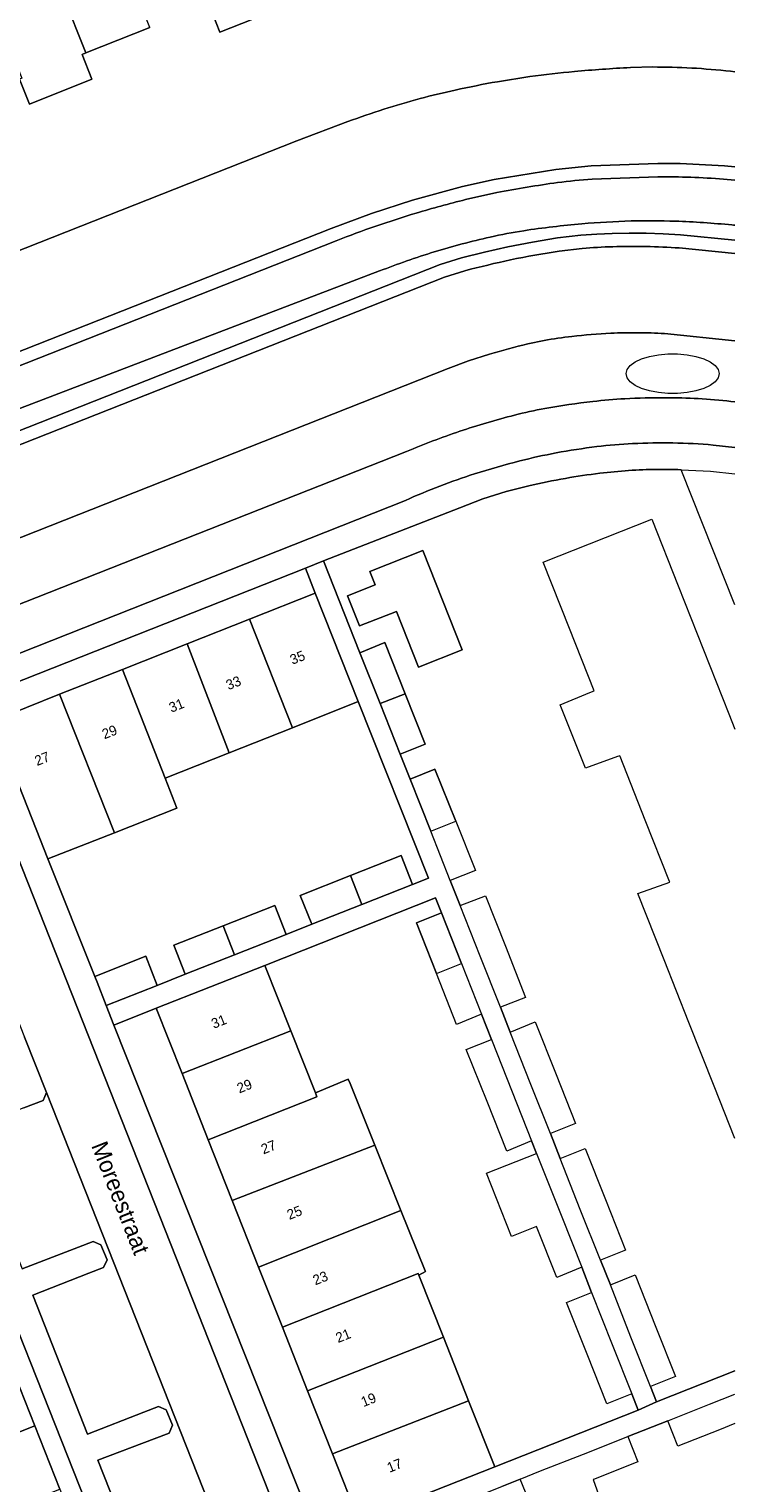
# Model space of a CAD drawing. Header units: metres. Extents: x 151448 to 154749, y 463108 to 465296.
# Tile 442 of 449: x 154693 to 154746, y 464889 to 464998. Entities that reach past the tile are written whole.
import ezdxf
from ezdxf.enums import TextEntityAlignment as Align

# ---------------------------------------------------------------- set-up
doc = ezdxf.new("R2010")
doc.units = ezdxf.units.M
for name, color, linetype, lineweight in [('B-PV-GK-BESCHOEIING-G', 253, 'Continuous', 9), ('B-PV-OG-BEBOUWING-GV', 1, 'Continuous', 9), ('B-PV-OG-BEBOUWING-T18', 2, 'Continuous', 9), ('B-PV-OG-TERREIN_BEGROEID-GV', 253, 'Continuous', 9), ('B-PV-OG-TERREIN_ERF-GV', 253, 'Continuous', 9), ('B-PV-OG-TERREIN_OEVER-GV', 253, 'Continuous', 9), ('B-PV-OG-TOPOGRAFIE-T18', 2, 'Continuous', 9), ('B-PV-OG-WATER_SLOOT-GV', 253, 'Continuous', 9), ('B-PV-VH-GESLOTENVERHARDING_ASFALT-GV', 253, 'Continuous', 9), ('B-PV-VH-OPENVERHARDING_BETONSTRAATSTEEN-GV', 253, 'Continuous', 9), ('B-PV-VH-OPENVERHARDING_TEGEL-GV', 253, 'Continuous', 9)]:
    doc.layers.add(name, color=color, linetype=linetype, lineweight=lineweight)
doc.styles.add('Drong', font='txt', dxfattribs={"height": 1.8})

msp = doc.modelspace()

# ---------------------------------------------------------------- linework, layer by layer
at = {"layer": 'B-PV-GK-BESCHOEIING-G'}
for points in [[(154722.55, 464992.339, -0.0102515), (154725.193, 464992.984)], [(154717.14, 464990.62, -0.0095741), (154719.826, 464991.542)], [(154719.826, 464991.542, -0.0092455), (154722.55, 464992.339)], [(154725.964, 464984.769, 0.0100089), (154722.27, 464983.76)], [(154719.243, 464982.782, 0.0081716), (154716.261, 464981.68)], [(154722.27, 464983.76, 0.0086473), (154719.243, 464982.782)]]:
    msp.add_lwpolyline(points, format="xyb", dxfattribs=at)
at = {"layer": 'B-PV-GK-BESCHOEIING-G', "flags": 128}
for points in [[(154607.695, 464949.965), (154608.75, 464950.16), (154644.21, 464961.88), (154713.31, 464989.17), (154717.14, 464990.62)], [(154716.261, 464981.68), (154641.76, 464952.3), (154618.31, 464944.57), (154610.67, 464942.385)]]:
    msp.add_lwpolyline(points, dxfattribs=at)
at = {"layer": 'B-PV-OG-BEBOUWING-GV', "flags": 128}
for points in [[(154703.869, 465007.715), (154707.087, 464999.559), (154706.711, 464999.41), (154707.542, 464997.312), (154712.497, 464999.272), (154712.15, 465000.149), (154711.963, 465000.075), (154708.255, 465009.451), (154708.1, 465009.39)], [(154699.072, 465005.816), (154694.274, 465003.917), (154695.818, 465000), (154697.49, 464995.763), (154702.289, 464997.661), (154701.366, 465000)], [(154694.274, 465003.917), (154689.475, 465002.017), (154690.271, 465000), (154692.692, 464993.865), (154692.516, 464993.796), (154693.255, 464991.928), (154697.947, 464993.793), (154697.212, 464995.653), (154697.49, 464995.763), (154695.818, 465000)], [(154725.71, 464951.018), (154722.764, 464958.453), (154718.781, 464956.875), (154719.176, 464955.877), (154717.122, 464955.063), (154718.017, 464952.804), (154720.778, 464953.898), (154722.434, 464949.719)], [(154709.774, 464953.323), (154712.975, 464945.172), (154717.92, 464947.13), (154714.69, 464955.27)], [(154712.975, 464945.172), (154709.774, 464953.323), (154705.096, 464951.47), (154708.245, 464943.3)], [(154700.238, 464949.547), (154703.437, 464941.397), (154708.245, 464943.3), (154705.096, 464951.47)], [(154718.04, 464950.8), (154719.556, 464946.986), (154721.437, 464947.728), (154719.91, 464951.56)], [(154700.238, 464949.547), (154695.525, 464947.68), (154699.644, 464937.297), (154704.325, 464939.135), (154703.437, 464941.397)], [(154699.644, 464937.297), (154695.525, 464947.68), (154690.533, 464945.703), (154693.76, 464937.566), (154694.645, 464935.335)], [(154719.556, 464946.986), (154721.06, 464943.2), (154722.94, 464943.95), (154721.437, 464947.728)], [(154723.348, 464937.425), (154725.229, 464938.165), (154723.67, 464942.08), (154721.8, 464941.32)], [(154721.99, 464933.42), (154721.13, 464935.6), (154717.324, 464934.097), (154718.18, 464931.918)], [(154717.324, 464934.097), (154713.56, 464932.61), (154714.43, 464930.44), (154718.18, 464931.918)], [(154707.781, 464930.327), (154708.637, 464928.145), (154712.51, 464929.67), (154711.65, 464931.85)], [(154723.779, 464926.76), (154725.658, 464927.5), (154724.16, 464931.3), (154722.28, 464930.56)], [(154707.781, 464930.327), (154704.08, 464928.87), (154704.94, 464926.69), (154708.637, 464928.145)], [(154698.159, 464926.529), (154698.332, 464926.095), (154699.02, 464924.35), (154702.84, 464925.86), (154701.98, 464928.04)], [(154704.703, 464919.257), (154712.856, 464922.464), (154710.92, 464927.36), (154702.77, 464924.14)], [(154704.703, 464919.257), (154706.675, 464914.272), (154714.817, 464917.508), (154714.703, 464917.795), (154712.856, 464922.464)], [(154708.468, 464909.743), (154719.156, 464913.878), (154717.306, 464918.497), (154717.171, 464918.836), (154714.703, 464917.795), (154714.817, 464917.508), (154706.675, 464914.272)], [(154719.156, 464913.878), (154708.468, 464909.743), (154710.446, 464904.744), (154721.114, 464908.99)], [(154710.446, 464904.744), (154712.234, 464900.227), (154722.422, 464904.26), (154722.469, 464904.139), (154722.952, 464904.402), (154722.928, 464904.46), (154721.114, 464908.99)], [(154722.469, 464904.139), (154722.422, 464904.26), (154712.234, 464900.227), (154714.119, 464895.464), (154724.306, 464899.495)], [(154724.306, 464899.495), (154714.119, 464895.464), (154715.988, 464890.74), (154726.192, 464894.726)], [(154693.656, 464892.839), (154691.783, 464897.581), (154683.635, 464894.365), (154681.172, 464893.392), (154683.14, 464888.643), (154685.523, 464889.585), (154685.508, 464889.624)], [(154719.861, 464886.48), (154728.156, 464889.759), (154726.192, 464894.726), (154715.988, 464890.74), (154717.97, 464885.733)], [(154695.529, 464888.097), (154693.656, 464892.839), (154685.508, 464889.624), (154685.523, 464889.585), (154687.382, 464884.883)]]:
    msp.add_lwpolyline(points, close=True, dxfattribs=at)
at = {"layer": 'B-PV-OG-TERREIN_BEGROEID-GV'}
for points in [[(154734.69, 464982.959, 0.0155941), (154730.323, 464982.435)], [(154738.378, 464983.164, 0.0138161), (154734.69, 464982.959)], [(154741.69, 464983.149, 0.0135867), (154738.378, 464983.164)], [(154745.933, 464982.869, 0.0150957), (154741.69, 464983.149)], [(154746.161, 464982.846, 0.0007527), (154745.933, 464982.869)], [(154727.81, 464981.959, 0.0176115), (154723.617, 464980.847)], [(154730.323, 464982.435, 0.0143387), (154727.81, 464981.959)], [(154723.617, 464980.847, 0.0177856), (154719.52, 464979.42)], [(154729.34, 464980.252, -0.0131261), (154732.99, 464980.9)], [(154734.709, 464981.101, -0.0122038), (154737, 464981.239)], [(154737, 464981.239, -0.0112156), (154739.497, 464981.255)], [(154739.497, 464981.255, -0.0124404), (154741.991, 464981.14)], [(154725.92, 464979.43, -0.013513), (154729.34, 464980.252)], [(154733.93, 464974.509, 0.0139968), (154731.86, 464974.21)], [(154736.86, 464974.749, 0.0150281), (154733.93, 464974.509)], [(154738.871, 464974.791, 0.0129336), (154736.86, 464974.749)], [(154740.881, 464974.72, 0.0134161), (154738.871, 464974.791)], [(154730.628, 464973.954, 0.0111121), (154727.76, 464973.19)], [(154731.916, 464969.108, -0.0155712), (154735.51, 464969.638)], [(154735.51, 464969.638, -0.0120885), (154737.906, 464969.839)], [(154737.906, 464969.839, -0.0124795), (154740.951, 464969.919)], [(154740.951, 464969.919, -0.0113887), (154743.41, 464969.845)], [(154743.41, 464969.845, -0.0114165), (154745.86, 464969.639)], [(154725.529, 464967.397, -0.0175382), (154729.63, 464968.609)], [(154729.63, 464968.609, -0.0153434), (154731.916, 464969.108)], [(154721.53, 464965.88, -0.01776), (154725.529, 464967.397)]]:
    msp.add_lwpolyline(points, format="xyb", dxfattribs=at)
at = {"layer": 'B-PV-OG-TERREIN_BEGROEID-GV', "flags": 128}
for points in [[(154746.161, 464981.73), (154742.07, 464982.137), (154740.791, 464982.212), (154739.516, 464982.255), (154738.242, 464982.261), (154736.967, 464982.239), (154735.794, 464982.182), (154734.615, 464982.097), (154732.851, 464981.891), (154730.986, 464981.585), (154729.136, 464981.231), (154727.39, 464980.836), (154725.65, 464980.393), (154724.048, 464979.902), (154671.072, 464958.99), (154614.116, 464936.425), (154613.179, 464938.78), (154612.245, 464938.423), (154613.377, 464935.579)], [(154719.52, 464979.42), (154613.179, 464938.78), (154614.116, 464936.425), (154671.072, 464958.99), (154724.048, 464979.902), (154725.65, 464980.393), (154727.39, 464980.836), (154729.136, 464981.231), (154730.986, 464981.585), (154732.851, 464981.891), (154734.615, 464982.097), (154735.794, 464982.182), (154736.967, 464982.239), (154738.242, 464982.261), (154739.516, 464982.255), (154740.791, 464982.212), (154742.07, 464982.137), (154746.161, 464981.73)], [(154732.99, 464980.9), (154734.709, 464981.101)], [(154741.991, 464981.14), (154746.161, 464980.725)], [(154679.645, 464961.299), (154724.379, 464978.957), (154725.92, 464979.43)], [(154731.86, 464974.21), (154730.628, 464973.954)], [(154746.161, 464974.189), (154740.881, 464974.72)], [(154727.76, 464973.19), (154726.193, 464972.685), (154724.65, 464972.11), (154688.352, 464957.763), (154688.61, 464957.05), (154686.427, 464952.027), (154721.53, 464965.88)], [(154745.86, 464969.639), (154746.161, 464969.607)]]:
    msp.add_lwpolyline(points, dxfattribs=at)
msp.add_lwpolyline([(154738.679, 464970.844), (154738.315, 464971.114), (154738.09, 464971.411), (154738.014, 464971.721), (154738.09, 464972.031), (154738.315, 464972.328), (154738.679, 464972.598), (154739.166, 464972.83), (154739.755, 464973.013), (154740.419, 464973.14), (154741.131, 464973.205), (154741.859, 464973.205), (154742.571, 464973.14), (154743.236, 464973.013), (154743.824, 464972.83), (154744.311, 464972.598), (154744.675, 464972.328), (154744.9, 464972.031), (154744.976, 464971.721), (154744.9, 464971.411), (154744.675, 464971.114), (154744.311, 464970.844), (154743.824, 464970.612), (154743.236, 464970.429), (154742.571, 464970.302), (154741.859, 464970.237), (154741.131, 464970.237), (154740.419, 464970.302), (154739.755, 464970.429), (154739.166, 464970.612)], close=True, dxfattribs=at)
at = {"layer": 'B-PV-OG-TERREIN_ERF-GV', "flags": 128}
for points in [[(154663.929, 465000), (154654.431, 464996.243), (154653.434, 464995.848), (154598.09, 464973.956), (154605.968, 464953.945), (154607.094, 464951.349), (154607.695, 464949.965), (154608.75, 464950.16), (154644.21, 464961.88), (154713.31, 464989.17), (154717.14, 464990.62)], [(154712.497, 464999.272), (154707.542, 464997.312), (154706.711, 464999.41)], [(154702.289, 464997.661), (154697.49, 464995.763), (154697.212, 464995.653), (154697.947, 464993.793), (154693.255, 464991.928), (154692.516, 464993.796)], [(154738.322, 464994.668), (154740, 464994.71)], [(154728.35, 464993.609), (154730.795, 464993.988)], [(154745.83, 464994.39), (154746.161, 464994.358)], [(154737.93, 464964.44), (154736.024, 464964.253)], [(154746.161, 464954.378), (154742.14, 464964.52)], [(154730.696, 464963.315), (154729.001, 464962.879), (154727.249, 464962.324), (154725.53, 464961.67), (154715.307, 464957.678), (154718.04, 464950.8), (154719.91, 464951.56), (154721.437, 464947.728), (154722.94, 464943.95), (154721.06, 464943.2), (154721.8, 464941.32), (154723.67, 464942.08), (154725.229, 464938.165), (154726.7, 464934.47), (154724.82, 464933.72), (154725.57, 464931.85), (154727.45, 464932.58), (154728.946, 464928.793)], [(154746.161, 464914.377), (154744.607, 464918.3), (154742.714, 464923.078), (154740.849, 464927.787), (154738.885, 464932.745), (154741.278, 464933.591), (154741.26, 464933.636), (154739.441, 464938.237), (154737.554, 464943.01), (154737.528, 464943.077), (154737.356, 464943.009), (154734.951, 464942.144), (154733.059, 464946.901), (154735.276, 464947.82), (154735.602, 464947.949), (154733.762, 464952.602), (154731.79, 464957.59), (154739.94, 464960.82), (154741.912, 464955.825), (154743.811, 464951.017), (154745.707, 464946.215), (154746.161, 464945.066)], [(154728.946, 464928.793), (154730.46, 464924.96), (154728.58, 464924.22), (154729.32, 464922.36), (154731.19, 464923.13), (154732.751, 464919.174), (154734.2, 464915.5), (154732.32, 464914.76), (154733.06, 464912.87), (154734.93, 464913.64), (154736.446, 464909.812), (154737.951, 464906.01), (154736.07, 464905.27), (154736.82, 464903.4), (154738.69, 464904.16), (154740.239, 464900.236), (154741.701, 464896.53), (154739.82, 464895.79), (154740.273, 464894.643), (154746.161, 464896.97)], [(154746.161, 464893.01), (154745.004, 464892.552), (154741.87, 464891.31), (154741.12, 464893.21), (154738.131, 464892.04), (154738.89, 464890.15), (154735.553, 464888.823), (154735.525, 464888.812), (154736.199, 464886.91)], [(154731.604, 464885.073), (154730.07, 464888.844), (154728.69, 464888.3)]]:
    msp.add_lwpolyline(points, dxfattribs=at)
at = {"layer": 'B-PV-OG-TERREIN_ERF-GV'}
for points in [[(154740, 464994.71, -0.01232), (154742.92, 464994.632)], [(154730.795, 464993.988, -0.0077968), (154734.13, 464994.37)], [(154734.13, 464994.37, -0.0100025), (154738.322, 464994.668)], [(154742.92, 464994.632, -0.0123429), (154745.83, 464994.39)], [(154722.55, 464992.339, -0.0102515), (154725.193, 464992.984)], [(154725.193, 464992.984, -0.0073123), (154728.35, 464993.609)], [(154717.14, 464990.62, -0.0095741), (154719.826, 464991.542)], [(154719.826, 464991.542, -0.0092455), (154722.55, 464992.339)], [(154736.024, 464964.253, 0.010868), (154733.45, 464963.869)], [(154740.034, 464964.536, 0.012375), (154737.93, 464964.44)], [(154742.14, 464964.52, 0.0104457), (154740.034, 464964.536)], [(154733.45, 464963.869, 0.0115888), (154730.696, 464963.315)]]:
    msp.add_lwpolyline(points, format="xyb", dxfattribs=at)
at = {"layer": 'B-PV-OG-TERREIN_ERF-GV', "flags": 128}
for points in [[(154725.71, 464951.018), (154722.434, 464949.719), (154720.778, 464953.898), (154718.017, 464952.804), (154717.122, 464955.063), (154719.176, 464955.877), (154718.781, 464956.875), (154722.764, 464958.453)], [(154695.525, 464947.68), (154700.238, 464949.547), (154705.096, 464951.47), (154709.774, 464953.323), (154714.69, 464955.27), (154713.951, 464957.139), (154689.73, 464947.57), (154690.533, 464945.703)], [(154712.975, 464945.172), (154708.245, 464943.3), (154703.437, 464941.397), (154704.325, 464939.135), (154699.644, 464937.297), (154694.645, 464935.335), (154698.159, 464926.529), (154701.98, 464928.04), (154702.84, 464925.86), (154704.94, 464926.69), (154704.08, 464928.87), (154707.781, 464930.327), (154711.65, 464931.85), (154712.51, 464929.67), (154714.43, 464930.44), (154713.56, 464932.61), (154717.324, 464934.097), (154721.13, 464935.6), (154721.99, 464933.42), (154723.174, 464933.89), (154717.92, 464947.13)], [(154727.9, 464921.81), (154727.16, 464923.69), (154725.29, 464922.93), (154723.779, 464926.76), (154722.28, 464930.56), (154724.16, 464931.3), (154723.719, 464932.417), (154710.92, 464927.36), (154712.856, 464922.464), (154714.703, 464917.795), (154717.171, 464918.836), (154717.306, 464918.497), (154719.156, 464913.878), (154721.114, 464908.99), (154722.928, 464904.46), (154722.952, 464904.402), (154722.469, 464904.139), (154724.306, 464899.495), (154726.192, 464894.726), (154728.156, 464889.759), (154738.916, 464894.011), (154738.43, 464895.24), (154736.55, 464894.49), (154735.075, 464898.202), (154733.53, 464902.09), (154735.41, 464902.84), (154734.68, 464904.73), (154732.81, 464903.95), (154731.291, 464907.771), (154729.419, 464907.03), (154727.54, 464911.78), (154731.294, 464913.265), (154730.92, 464914.21), (154729.05, 464913.44), (154727.576, 464917.146), (154726.02, 464921.06)], [(154704.703, 464919.257), (154702.77, 464924.14), (154699.598, 464922.879), (154714.856, 464884.495), (154717.97, 464885.733), (154715.988, 464890.74), (154714.119, 464895.464), (154712.234, 464900.227), (154710.446, 464904.744), (154708.468, 464909.743), (154706.675, 464914.272)], [(154693.656, 464892.839), (154695.529, 464888.097), (154697.401, 464883.357), (154699.366, 464878.383), (154700.72, 464878.98), (154685.509, 464917.297), (154684.2, 464916.78), (154686.165, 464911.806), (154688.037, 464907.065), (154689.91, 464902.323), (154691.783, 464897.581)]]:
    msp.add_lwpolyline(points, close=True, dxfattribs=at)
at = {"layer": 'B-PV-OG-TERREIN_OEVER-GV'}
for points in [[(154732.866, 464986.044, 0.014423), (154728.3, 464985.29)], [(154735.45, 464986.309, 0.0150929), (154732.866, 464986.044)], [(154745.31, 464986.31, 0.0182615), (154740.38, 464986.484)], [(154725.964, 464984.769, 0.0100089), (154722.27, 464983.76)], [(154719.243, 464982.782, 0.0081716), (154716.261, 464981.68)], [(154722.27, 464983.76, 0.0086473), (154719.243, 464982.782)], [(154730.323, 464982.435, -0.0155941), (154734.69, 464982.959)], [(154734.69, 464982.959, -0.0138161), (154738.378, 464983.164)], [(154738.378, 464983.164, -0.0135867), (154741.69, 464983.149)], [(154741.69, 464983.149, -0.0150957), (154745.933, 464982.869)], [(154745.933, 464982.869, -0.0007527), (154746.161, 464982.846, -0.0007527)], [(154723.617, 464980.847, -0.0176115), (154727.81, 464981.959)], [(154727.81, 464981.959, -0.0143387), (154730.323, 464982.435)], [(154719.52, 464979.42, -0.0177856), (154723.617, 464980.847)]]:
    msp.add_lwpolyline(points, format="xyb", dxfattribs=at)
at = {"layer": 'B-PV-OG-TERREIN_OEVER-GV', "flags": 128}
for points in [[(154740.38, 464986.484), (154735.45, 464986.309)], [(154746.161, 464986.228), (154745.31, 464986.31)], [(154728.3, 464985.29), (154725.964, 464984.769)], [(154716.261, 464981.68), (154641.76, 464952.3), (154618.31, 464944.57), (154610.67, 464942.385), (154610.44, 464942.32), (154610.834, 464941.232), (154612.245, 464938.423), (154613.179, 464938.78), (154719.52, 464979.42)]]:
    msp.add_lwpolyline(points, dxfattribs=at)
at = {"layer": 'B-PV-OG-WATER_SLOOT-GV', "flags": 128}
for points in [[(154740, 464994.71), (154738.322, 464994.668)], [(154730.795, 464993.988), (154728.35, 464993.609)], [(154746.161, 464994.358), (154745.83, 464994.39)], [(154717.14, 464990.62), (154713.31, 464989.17), (154644.21, 464961.88), (154608.75, 464950.16), (154607.695, 464949.965), (154607.46, 464949.91), (154603.117, 464948.772), (154602.853, 464948.703), (154602.047, 464948.491), (154602.046, 464948.491), (154601.97, 464948.473), (154601.796, 464948.561), (154595.92, 464947.33), (154584.21, 464946.75)], [(154746.161, 464987.231), (154745.382, 464987.306), (154742.047, 464987.465), (154740.378, 464987.483), (154735.378, 464987.306), (154732.734, 464987.035), (154728.1, 464986.269), (154725.729, 464985.741), (154721.981, 464984.716), (154718.919, 464983.728), (154715.893, 464982.61), (154641.427, 464953.243), (154618, 464945.521), (154610.074, 464943.254), (154610.352, 464942.545), (154610.44, 464942.32)], [(154618, 464945.521), (154641.427, 464953.243), (154715.893, 464982.61), (154718.919, 464983.728), (154721.981, 464984.716), (154725.729, 464985.741), (154728.1, 464986.269), (154732.734, 464987.035), (154735.378, 464987.306), (154740.378, 464987.483), (154742.047, 464987.465), (154745.382, 464987.306), (154746.161, 464987.231)], [(154735.45, 464986.309), (154740.38, 464986.484)], [(154745.31, 464986.31), (154746.161, 464986.228)], [(154725.964, 464984.769), (154728.3, 464985.29)], [(154610.44, 464942.32), (154610.67, 464942.385), (154618.31, 464944.57), (154641.76, 464952.3), (154716.261, 464981.68)]]:
    msp.add_lwpolyline(points, dxfattribs=at)
at = {"layer": 'B-PV-OG-WATER_SLOOT-GV'}
for points in [[(154742.92, 464994.632, 0.01232), (154740, 464994.71)], [(154734.13, 464994.37, 0.0077968), (154730.795, 464993.988)], [(154738.322, 464994.668, 0.0100025), (154734.13, 464994.37)], [(154745.83, 464994.39, 0.0123429), (154742.92, 464994.632)], [(154725.193, 464992.984, 0.0102515), (154722.55, 464992.339)], [(154728.35, 464993.609, 0.0073123), (154725.193, 464992.984)], [(154719.826, 464991.542, 0.0095741), (154717.14, 464990.62)], [(154722.55, 464992.339, 0.0092455), (154719.826, 464991.542)], [(154728.3, 464985.29, -0.014423), (154732.866, 464986.044)], [(154732.866, 464986.044, -0.0150929), (154735.45, 464986.309)], [(154740.38, 464986.484, -0.0182615), (154745.31, 464986.31)], [(154722.27, 464983.76, -0.0100089), (154725.964, 464984.769)], [(154716.261, 464981.68, -0.0081716), (154719.243, 464982.782)], [(154719.243, 464982.782, -0.0086473), (154722.27, 464983.76)]]:
    msp.add_lwpolyline(points, format="xyb", dxfattribs=at)
at = {"layer": 'B-PV-VH-GESLOTENVERHARDING_ASFALT-GV'}
for points in [[(154732.99, 464980.9, 0.0131261), (154729.34, 464980.252)], [(154737, 464981.239, 0.0122038), (154734.709, 464981.101)], [(154739.497, 464981.255, 0.0112156), (154737, 464981.239)], [(154741.991, 464981.14, 0.0124404), (154739.497, 464981.255)], [(154729.34, 464980.252, 0.013513), (154725.92, 464979.43)], [(154731.86, 464974.21, -0.0139968), (154733.93, 464974.509)], [(154733.93, 464974.509, -0.0150281), (154736.86, 464974.749)], [(154736.86, 464974.749, -0.0129336), (154738.871, 464974.791)], [(154738.871, 464974.791, -0.0134161), (154740.881, 464974.72)], [(154727.76, 464973.19, -0.0111121), (154730.628, 464973.954)]]:
    msp.add_lwpolyline(points, format="xyb", dxfattribs=at)
at = {"layer": 'B-PV-VH-GESLOTENVERHARDING_ASFALT-GV', "flags": 128}
for points in [[(154734.709, 464981.101), (154732.99, 464980.9)], [(154746.161, 464980.725), (154741.991, 464981.14)], [(154725.92, 464979.43), (154724.379, 464978.957), (154679.645, 464961.299), (154671.44, 464958.06), (154613.91, 464935.268), (154606.247, 464932.265), (154606.21, 464932.25), (154605.636, 464932.023), (154602.52, 464930.83), (154600.09, 464930.03), (154598.142, 464929.48)], [(154730.628, 464973.954), (154731.86, 464974.21)], [(154740.881, 464974.72), (154746.161, 464974.189)], [(154585.486, 464927.796), (154584.834, 464915.574), (154584.654, 464913.184), (154594.909, 464916.499), (154599.212, 464918.529), (154602.283, 464919.975), (154609.933, 464923.594), (154617.448, 464927.148), (154648.97, 464942.16), (154676.113, 464952.914), (154682.039, 464955.262), (154688.352, 464957.763), (154724.65, 464972.11), (154726.193, 464972.685), (154727.76, 464973.19)]]:
    msp.add_lwpolyline(points, dxfattribs=at)
at = {"layer": 'B-PV-VH-OPENVERHARDING_BETONSTRAATSTEEN-GV', "flags": 128}
for points in [[(154684.834, 464942.277), (154688.019, 464934.28), (154688.123, 464934.019), (154692.886, 464921.976), (154694.53, 464917.82), (154708.78, 464881.8), (154709.92, 464878.89), (154709.71, 464878.26), (154709.637, 464878.232), (154716.292, 464861.401), (154717.852, 464857.405), (154717.908, 464857.262), (154718.01, 464857.303), (154723.01, 464859.29), (154724.385, 464859.82), (154722.621, 464864.219), (154721.812, 464866.29), (154720.981, 464868.33), (154717.727, 464876.601), (154716.092, 464880.708), (154715.207, 464882.988), (154713.678, 464882.388), (154713.31, 464882.54), (154689.027, 464943.937)], [(154701.847, 464893.854), (154702.95, 464894.28), (154703.52, 464894.04), (154703.98, 464892.89), (154703.73, 464892.3), (154702.625, 464891.877), (154698.4, 464890.26), (154702.51, 464879.84), (154706.736, 464881.486), (154708.21, 464882.06), (154708.78, 464881.8), (154694.53, 464917.82), (154694.28, 464917.24), (154692.834, 464916.677), (154688.61, 464915.03), (154692.72, 464904.6), (154696.932, 464906.228), (154698.05, 464906.66), (154698.61, 464906.41), (154699.08, 464905.29), (154698.82, 464904.7), (154697.727, 464904.276), (154693.51, 464902.64), (154697.62, 464892.22)]]:
    msp.add_lwpolyline(points, close=True, dxfattribs=at)
at = {"layer": 'B-PV-VH-OPENVERHARDING_TEGEL-GV'}
for points in [[(154735.51, 464969.638, 0.0155712), (154731.916, 464969.108)], [(154737.906, 464969.839, 0.0120885), (154735.51, 464969.638)], [(154740.951, 464969.919, 0.0124795), (154737.906, 464969.839)], [(154743.41, 464969.845, 0.0113887), (154740.951, 464969.919)], [(154745.86, 464969.639, 0.0114165), (154743.41, 464969.845)], [(154729.63, 464968.609, 0.0175382), (154725.529, 464967.397)], [(154731.916, 464969.108, 0.0153434), (154729.63, 464968.609)], [(154725.529, 464967.397, 0.01776), (154721.53, 464965.88)], [(154735.809, 464966.249, -0.0156726), (154738.491, 464966.479)], [(154738.491, 464966.479, 0.0156726), (154735.809, 464966.249)], [(154738.491, 464966.479, -0.0155485), (154741.513, 464966.528)], [(154741.513, 464966.528, 0.0155485), (154738.491, 464966.479)], [(154741.513, 464966.528, -0.0155875), (154744.53, 464966.369)], [(154744.53, 464966.369, 0.0155875), (154741.513, 464966.528)], [(154730.043, 464965.181, -0.0133803), (154732.75, 464965.779)], [(154732.75, 464965.779, 0.0133803), (154730.043, 464965.181)], [(154732.75, 464965.779, -0.0150343), (154735.809, 464966.249)], [(154735.809, 464966.249, 0.0150343), (154732.75, 464965.779)], [(154724.023, 464963.287, -0.0131143), (154726.64, 464964.209)], [(154726.64, 464964.209, 0.0131143), (154724.023, 464963.287)], [(154726.64, 464964.209, -0.0140501), (154730.043, 464965.181)], [(154730.043, 464965.181, 0.0140501), (154726.64, 464964.209)], [(154733.45, 464963.869, -0.010868), (154736.024, 464964.253)], [(154737.93, 464964.44, -0.012375), (154740.034, 464964.536)], [(154740.034, 464964.536, -0.0104457), (154742.14, 464964.52)], [(154721.461, 464962.22, -0.0129161), (154724.023, 464963.287)], [(154724.023, 464963.287, 0.0129161), (154721.461, 464962.22)], [(154730.696, 464963.315, -0.0115888), (154733.45, 464963.869)]]:
    msp.add_lwpolyline(points, format="xyb", dxfattribs=at)
at = {"layer": 'B-PV-VH-OPENVERHARDING_TEGEL-GV', "flags": 128}
for points in [[(154746.161, 464969.607), (154745.86, 464969.639)], [(154744.53, 464966.369), (154746.161, 464966.191)], [(154746.161, 464966.191), (154744.53, 464966.369)], [(154721.53, 464965.88), (154686.427, 464952.027), (154683.745, 464950.97), (154681.44, 464950.06), (154619.444, 464925.447)], [(154736.024, 464964.253), (154737.93, 464964.44)], [(154742.14, 464964.52), (154744.33, 464964.4)], [(154744.33, 464964.4), (154746.161, 464964.201)], [(154721.461, 464962.22), (154688.91, 464949.333), (154687.84, 464946.939), (154689.73, 464947.57), (154713.951, 464957.139), (154715.307, 464957.678), (154725.53, 464961.67), (154727.249, 464962.324), (154729.001, 464962.879), (154730.696, 464963.315)], [(154599.351, 464912.64), (154617.01, 464920.87), (154681.24, 464946.32), (154685.007, 464947.801), (154688.91, 464949.333), (154721.461, 464962.22)], [(154692.834, 464916.677), (154694.28, 464917.24), (154694.53, 464917.82), (154692.886, 464921.976)], [(154685.509, 464917.297), (154700.72, 464878.98)], [(154702.51, 464879.84), (154698.4, 464890.26), (154702.625, 464891.877), (154703.73, 464892.3), (154703.98, 464892.89), (154703.52, 464894.04), (154702.95, 464894.28), (154701.847, 464893.854), (154697.62, 464892.22), (154693.51, 464902.64), (154697.727, 464904.276), (154698.82, 464904.7), (154699.08, 464905.29), (154698.61, 464906.41), (154698.05, 464906.66), (154696.932, 464906.228), (154692.72, 464904.6)], [(154746.161, 464896.97), (154740.273, 464894.643), (154738.916, 464894.011), (154728.156, 464889.759), (154719.861, 464886.48), (154720.43, 464885.04), (154723.74, 464886.34), (154725.4, 464886.99), (154728.69, 464888.3), (154730.07, 464888.844), (154731.591, 464889.469), (154734.81, 464890.722), (154738.131, 464892.04), (154741.12, 464893.21), (154744.258, 464894.454), (154746.161, 464895.208)]]:
    msp.add_lwpolyline(points, dxfattribs=at)
for points in [[(154717.92, 464947.13), (154723.174, 464933.89), (154721.99, 464933.42), (154718.18, 464931.918), (154714.43, 464930.44), (154712.51, 464929.67), (154708.637, 464928.145), (154704.94, 464926.69), (154702.84, 464925.86), (154699.02, 464924.35), (154699.598, 464922.879), (154702.77, 464924.14), (154710.92, 464927.36), (154723.719, 464932.417), (154724.16, 464931.3), (154725.658, 464927.5), (154727.16, 464923.69), (154727.9, 464921.81), (154729.46, 464917.885), (154730.92, 464914.21), (154731.294, 464913.265), (154733.174, 464908.516), (154734.68, 464904.73), (154735.41, 464902.84), (154736.958, 464898.944), (154738.43, 464895.24), (154738.916, 464894.011), (154740.273, 464894.643), (154739.82, 464895.79), (154738.359, 464899.496), (154736.82, 464903.4), (154736.07, 464905.27), (154734.566, 464909.068), (154733.06, 464912.87), (154732.32, 464914.76), (154730.869, 464918.437), (154729.32, 464922.36), (154728.58, 464924.22), (154727.068, 464928.054), (154725.57, 464931.85), (154724.82, 464933.72), (154723.348, 464937.425), (154721.8, 464941.32), (154721.06, 464943.2), (154719.556, 464946.986), (154718.04, 464950.8), (154715.307, 464957.678), (154713.951, 464957.139), (154714.69, 464955.27)], [(154689.027, 464943.937), (154713.31, 464882.54), (154713.678, 464882.388), (154715.207, 464882.988), (154719.453, 464884.656), (154720.43, 464885.04), (154719.861, 464886.48), (154717.97, 464885.733), (154714.856, 464884.495), (154699.598, 464922.879), (154699.02, 464924.35), (154698.332, 464926.095), (154698.159, 464926.529), (154694.645, 464935.335), (154693.76, 464937.566), (154690.533, 464945.703), (154689.73, 464947.57), (154687.84, 464946.939), (154688.637, 464944.923)]]:
    msp.add_lwpolyline(points, close=True, dxfattribs=at)

# ---------------------------------------------------------------- texts
at = {"layer": 'B-PV-OG-BEBOUWING-T18', "style": 'Drong'}
for s, p in [('35', (154713.358, 464950.44)), ('33', (154708.558, 464948.539)), ('31', (154704.286, 464946.847)), ('29', (154699.265, 464944.859)), ('27', (154694.212, 464942.858)), ('31', (154707.463, 464923.152)), ('29', (154709.38, 464918.308)), ('27', (154711.187, 464913.743)), ('25', (154713.132, 464908.827)), ('23', (154715.074, 464903.92)), ('21', (154716.783, 464899.602)), ('19', (154718.686, 464894.794)), ('17', (154720.635, 464889.868))]:
    msp.add_text(s, height=0.75, rotation=21.6, dxfattribs=at).set_placement(p, align=Align.MIDDLE)
at = {"layer": 'B-PV-OG-TOPOGRAFIE-T18', "style": 'Drong'}
msp.add_text('Moreestraat', height=1.25, rotation=291.5, dxfattribs=at).set_placement((154700.084, 464909.925), align=Align.MIDDLE)

doc.saveas('drawing.dxf')
